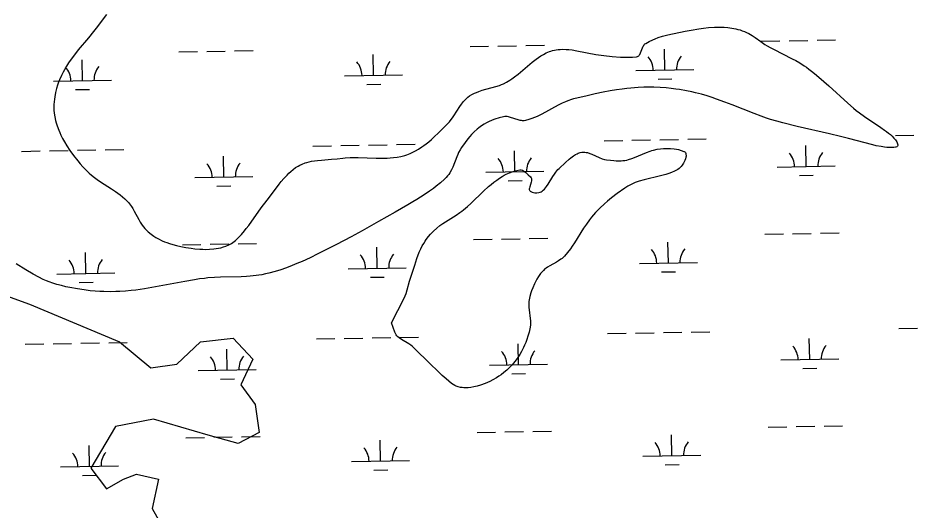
# Model space of a CAD drawing. Extents: x 3957609 to 3995875, y 234277 to 260273.
# Drawn here: x 3962722 to 3964267, y 240997 to 241845 of the extents above; entities that cross this region are included whole.
import ezdxf

# ---------------------------------------------------------------- set-up
doc = ezdxf.new("R2010")
doc.units = 0
doc.layers.add('V-SITE-VEGE', color=7, linetype='Continuous')
doc.layers.add('V-WETL-SWMP', color=7, linetype='Continuous')

msp = doc.modelspace()

# ---------------------------------------------------------------- linework, layer by layer
at = {"layer": 'V-SITE-VEGE'}
for points in [[(3962873.968, 241851.18), (3962856.398, 241827.667), (3962852.11, 241822.164), (3962843.361, 241811.436), (3962825.664, 241790.198), (3962820.677, 241783.958), (3962815.076, 241776.622), (3962808.85, 241767.883), (3962805.092, 241762.094), (3962801.58, 241756.103), (3962799.38, 241752.011), (3962796.64, 241746.453), (3962793.339, 241738.89), (3962791.643, 241734.505), (3962789.884, 241729.455), (3962788.114, 241723.645), (3962786.422, 241716.978), (3962784.94, 241709.366), (3962784.352, 241705.321), (3962783.889, 241701.031), (3962783.586, 241696.488), (3962783.482, 241691.692), (3962783.633, 241686.645), (3962784.1, 241681.36), (3962785.048, 241675.105), (3962786.388, 241668.877), (3962787.485, 241664.738), (3962789.197, 241659.243), (3962791.895, 241651.958), (3962793.638, 241647.822), (3962795.802, 241643.115), (3962798.489, 241637.77), (3962801.821, 241631.71), (3962805.948, 241624.847), (3962811.046, 241617.104), (3962817.317, 241608.387), (3962824.702, 241598.964), (3962828.949, 241593.867), (3962833.602, 241588.503), (3962836.23, 241585.638), (3962838.921, 241582.896), (3962844.473, 241577.739), (3962848.284, 241574.52), (3962853.474, 241570.456), (3962860.538, 241565.369), (3962870.093, 241558.996), (3962882.795, 241550.783), (3962889.887, 241546.013), (3962897.721, 241540.306), (3962901.739, 241537.088), (3962905.882, 241533.486), (3962910.109, 241529.412), (3962912.082, 241527.282), (3962913.929, 241525.056), (3962917.31, 241520.356), (3962919.381, 241517.071), (3962921.982, 241512.545), (3962929.776, 241497.976), (3962932.523, 241493.251), (3962935.969, 241487.992), (3962937.985, 241485.272), (3962940.297, 241482.46), (3962942.978, 241479.576), (3962946.113, 241476.654), (3962950.998, 241472.711), (3962956.021, 241469.164), (3962959.44, 241467.01), (3962964.072, 241464.376), (3962970.37, 241461.269), (3962974.015, 241459.688), (3962978.22, 241458.04), (3962983.067, 241456.346), (3962988.644, 241454.64), (3962995.044, 241452.954), (3963002.368, 241451.33), (3963011.123, 241449.675), (3963020.296, 241448.244)], [(3963614.709, 241774.562), (3963618.529, 241777.278), (3963622.654, 241779.995), (3963627.124, 241782.654), (3963631.986, 241785.177), (3963637.295, 241787.456), (3963640.086, 241788.452), (3963643.013, 241789.334), (3963646.079, 241790.088), (3963649.292, 241790.686), (3963652.675, 241791.098), (3963656.046, 241791.329), (3963659.421, 241791.429), (3963666.19, 241791.268), (3963670.714, 241790.926), (3963676.76, 241790.223), (3963684.833, 241788.947), (3963717.238, 241782.51), (3963726.497, 241781.089), (3963731.433, 241780.546), (3963745.542, 241779.199), (3963759.72, 241778.072), (3963769.174, 241777.689), (3963774.562, 241777.671), (3963780.702, 241777.87), (3963787.688, 241778.437), (3963789.24, 241778.793), (3963790.588, 241779.471), (3963791.378, 241780.081), (3963792.32, 241781.075), (3963793.406, 241782.664), (3963794.622, 241785.158), (3963797.852, 241794.084), (3963799.109, 241796.834), (3963799.894, 241798.169), (3963800.84, 241799.455), (3963802.003, 241800.639), (3963803.441, 241801.651), (3963809.347, 241804.795), (3963815.362, 241807.68), (3963819.432, 241809.448), (3963824.93, 241811.596), (3963832.383, 241814.066), (3963836.702, 241815.26), (3963841.693, 241816.423), (3963871.318, 241822.692), (3963881.427, 241824.654), (3963894.982, 241826.944), (3963902.74, 241828.015), (3963911.592, 241828.967), (3963921.655, 241829.635), (3963926.99, 241829.778), (3963932.647, 241829.754), (3963938.635, 241829.506), (3963944.962, 241828.967), (3963951.63, 241828.062), (3963958.64, 241826.684), (3963962.212, 241825.797), (3963965.862, 241824.746), (3963969.591, 241823.519), (3963973.392, 241822.09), (3963977.265, 241820.437), (3963981.205, 241818.533), (3963983.958, 241817.042), (3963986.641, 241815.444), (3963991.845, 241812.004), (3964001.935, 241804.666), (3964008.716, 241799.922), (3964012.707, 241797.43), (3964017.948, 241794.446), (3964023.275, 241791.581), (3964055.939, 241775.215), (3964062.075, 241771.941), (3964068.964, 241768.004), (3964076.624, 241763.173), (3964080.586, 241760.425), (3964084.715, 241757.332), (3964091.275, 241752.108), (3964097.736, 241746.769), (3964110.42, 241735.816), (3964118.743, 241728.365), (3964151.701, 241698.254), (3964161.224, 241689.801), (3964166.142, 241685.726), (3964171.52, 241681.64), (3964180.555, 241675.281), (3964208.435, 241656.747), (3964215.005, 241652.116), (3964218.302, 241649.667), (3964221.63, 241647.07), (3964224.931, 241644.319), (3964228.126, 241641.411), (3964231.116, 241638.341), (3964233.736, 241635.159), (3964234.877, 241633.506), (3964235.874, 241631.816), (3964236.703, 241630.08), (3964237.332, 241628.304), (3964237.729, 241626.49), (3964237.703, 241625.435), (3964237.312, 241624.532)], [(3963020.296, 241448.244), (3963026.581, 241447.472), (3963035.091, 241446.739), (3963039.989, 241446.499), (3963045.597, 241446.413), (3963051.978, 241446.587), (3963059.194, 241447.183), (3963062.993, 241447.693), (3963066.988, 241448.391), (3963071.176, 241449.327), (3963075.553, 241450.554), (3963080.093, 241452.137), (3963084.775, 241454.161), (3963089.557, 241456.719), (3963091.933, 241458.21), (3963094.311, 241459.875), (3963096.684, 241461.73), (3963099.046, 241463.801), (3963101.376, 241466.1), (3963106.793, 241472.05), (3963111.86, 241478.102), (3963115.073, 241482.181), (3963119.204, 241487.666), (3963124.504, 241495.026), (3963131.404, 241504.867), (3963140.743, 241517.886), (3963151.251, 241531.448), (3963165.169, 241550.396), (3963171.496, 241558.736), (3963175.272, 241563.432), (3963179.8, 241568.713), (3963185.328, 241574.618), (3963188.455, 241577.698), (3963191.953, 241580.92), (3963195.885, 241584.282), (3963200.02, 241587.393), (3963204.286, 241590.07), (3963207.196, 241591.631), (3963211.155, 241593.453), (3963216.558, 241595.473), (3963219.701, 241596.433), (3963223.339, 241597.381), (3963227.547, 241598.289), (3963232.413, 241599.124), (3963238.033, 241599.866), (3963244.515, 241600.505), (3963261.884, 241601.744), (3963271.719, 241602.622), (3963281.193, 241603.824), (3963285.508, 241604.24), (3963294.167, 241604.732), (3963299.96, 241604.846), (3963307.708, 241604.799), (3963338.789, 241603.732), (3963347.652, 241603.613), (3963357.753, 241603.835), (3963363.119, 241604.162), (3963368.824, 241604.707), (3963374.889, 241605.549), (3963381.323, 241606.778), (3963388.149, 241608.518), (3963391.654, 241609.608), (3963397.576, 241611.807), (3963403.276, 241614.378), (3963406.954, 241616.282), (3963411.726, 241619.041), (3963417.87, 241623.065), (3963421.28, 241625.521), (3963425.099, 241628.458), (3963429.374, 241631.956), (3963434.158, 241636.111), (3963439.515, 241641.024), (3963445.536, 241646.789), (3963461.408, 241662.366), (3963464.982, 241666.135), (3963468.257, 241670.163), (3963470.305, 241672.969), (3963472.912, 241676.809), (3963482.837, 241692.499), (3963485.81, 241696.81), (3963489.454, 241701.485), (3963491.539, 241703.84), (3963493.894, 241706.22), (3963496.579, 241708.592), (3963499.663, 241710.904), (3963503.964, 241713.558), (3963508.463, 241715.838), (3963511.556, 241717.179), (3963515.773, 241718.781), (3963521.525, 241720.653), (3963544.92, 241727.065), (3963551.369, 241729.189), (3963554.705, 241730.479), (3963558.168, 241732.009), (3963563.673, 241734.884), (3963569.062, 241738.177), (3963572.598, 241740.569), (3963577.26, 241743.965), (3963583.391, 241748.78), (3963607.656, 241769.123), (3963614.709, 241774.562)], [(3964237.312, 241624.532), (3964236.859, 241624.014), (3964236.038, 241623.422), (3964234.58, 241622.797), (3964233.576, 241622.521), (3964230.666, 241622.068), (3964226.052, 241621.908), (3964222.9, 241622.019), (3964219.078, 241622.308), (3964214.54, 241622.818), (3964209.305, 241623.579), (3964200.62, 241625.193), (3964194.975, 241626.49), (3964152.809, 241637.688), (3964138.721, 241641.262), (3964120.182, 241645.665), (3964064.417, 241658.492), (3964039.71, 241664.476), (3964029.063, 241667.355), (3964018.542, 241670.577), (3964011.589, 241672.883), (3964002.377, 241676.127), (3963990.169, 241680.686), (3963952.298, 241695.626), (3963939.815, 241700.418), (3963925.385, 241705.639), (3963917.594, 241708.26), (3963909.2, 241710.904), (3963899.25, 241713.757), (3963889.272, 241716.313), (3963882.606, 241717.851), (3963873.706, 241719.702), (3963861.815, 241721.818), (3963855.014, 241722.848), (3963847.237, 241723.87), (3963838.349, 241724.835), (3963828.193, 241725.676), (3963817.633, 241726.184), (3963807.049, 241726.266), (3963799.984, 241726.1), (3963790.551, 241725.623), (3963777.96, 241724.572), (3963770.761, 241723.778), (3963762.53, 241722.717), (3963753.121, 241721.316), (3963742.371, 241719.508), (3963730.096, 241717.206), (3963716.087, 241714.332), (3963700.115, 241710.83), (3963681.929, 241706.683), (3963678.668, 241705.868), (3963675.447, 241704.93), (3963669.106, 241702.735), (3963664.953, 241701.061), (3963659.489, 241698.612), (3963652.311, 241695.048), (3963624.159, 241679.674), (3963616.065, 241675.695), (3963611.703, 241673.774), (3963607.003, 241671.916), (3963601.924, 241670.196), (3963596.423, 241668.697), (3963593.779, 241668.293), (3963591.106, 241668.277), (3963589.308, 241668.449), (3963586.896, 241668.871), (3963583.654, 241669.698), (3963570.565, 241674.034), (3963566.835, 241674.933), (3963564.855, 241675.242), (3963562.756, 241675.408), (3963560.525, 241675.363), (3963558.168, 241675.027), (3963550.783, 241673.245), (3963543.529, 241671.019), (3963538.774, 241669.258), (3963532.544, 241666.528), (3963529.046, 241664.748), (3963525.105, 241662.516), (3963520.686, 241659.679), (3963515.746, 241656.044), (3963513.163, 241653.925), (3963508.005, 241649.241), (3963503.325, 241644.438), (3963500.421, 241641.172), (3963496.759, 241636.732), (3963492.135, 241630.655), (3963486.161, 241622.269), (3963483.388, 241617.89), (3963480.955, 241613.288), (3963479.482, 241610.128), (3963477.651, 241605.829), (3963470.755, 241588.421), (3963468.558, 241583.619), (3963465.715, 241578.355), (3963464.016, 241575.677), (3963462.029, 241572.936), (3963459.688, 241570.163), (3963456.909, 241567.401), (3963449.759, 241561.183), (3963442.44, 241555.274)], [(3963588.694, 241583.316), (3963590.832, 241582.724), (3963592.677, 241581.864), (3963594.272, 241580.895), (3963597.027, 241578.806), (3963601.062, 241575.089), (3963604.988, 241571.21), (3963605.971, 241569.969), (3963606.538, 241568.668), (3963606.794, 241567.354), (3963606.827, 241566.049), (3963606.708, 241564.773), (3963606.167, 241562.285), (3963603.56, 241554.529), (3963602.972, 241552.227), (3963602.778, 241550.634), (3963602.815, 241549.532), (3963602.966, 241548.766), (3963603.417, 241547.723), (3963604.177, 241546.829), (3963605.215, 241546.044), (3963606.329, 241545.424), (3963607.482, 241544.944), (3963609.864, 241544.295), (3963612.125, 241543.992), (3963614.183, 241543.929), (3963616.01, 241544.021), (3963619.17, 241544.508), (3963621.427, 241545.141), (3963623.014, 241545.762), (3963625.154, 241546.923), (3963626.922, 241548.35), (3963628.916, 241550.486), (3963632.39, 241554.82), (3963635.216, 241558.883), (3963643.5, 241572.103), (3963646.302, 241576.338), (3963648.526, 241579.435), (3963652.137, 241583.873), (3963654.092, 241585.972), (3963664.906, 241596.167), (3963671.607, 241602.192), (3963674.173, 241604.299), (3963678.765, 241607.662), (3963682.306, 241609.835), (3963685.019, 241611.226), (3963687.094, 241612.115), (3963690.272, 241613.176), (3963693.539, 241613.876), (3963696.122, 241614.097), (3963698.548, 241614.011), (3963700.828, 241613.71), (3963702.972, 241613.249), (3963706.994, 241612.008), (3963710.531, 241610.609), (3963723.036, 241604.863), (3963728.578, 241602.671), (3963732.168, 241601.608), (3963735.781, 241600.922), (3963742.873, 241600.05), (3963748.245, 241599.509), (3963752.28, 241599.227), (3963758.295, 241599.087), (3963761.268, 241599.179), (3963764.215, 241599.399), (3963767.609, 241599.853), (3963770.767, 241600.482), (3963773.71, 241601.23), (3963779.186, 241602.97), (3963783.946, 241604.779), (3963804.586, 241613.653), (3963810.787, 241615.928), (3963813.898, 241616.882), (3963817.021, 241617.685), (3963823.337, 241618.943), (3963829.067, 241619.76), (3963834.183, 241620.235), (3963838.703, 241620.448), (3963842.668, 241620.464), (3963846.129, 241620.346), (3963852.124, 241619.809), (3963856.535, 241619.119), (3963859.775, 241618.429), (3963864.498, 241617.099), (3963869.016, 241615.4), (3963869.878, 241614.955), (3963870.601, 241614.431), (3963871.701, 241613.182), (3963872.397, 241611.76), (3963872.77, 241610.235), (3963872.893, 241608.664), (3963872.823, 241607.087), (3963872.604, 241605.532), (3963871.83, 241602.481), (3963870.808, 241599.726), (3963869.687, 241597.314), (3963868.557, 241595.233), (3963866.308, 241591.764), (3963864.447, 241589.388), (3963862.984, 241587.778), (3963860.727, 241585.716)], [(3963602.454, 241342.02), (3963604.545, 241326.992), (3963604.848, 241323.252), (3963604.934, 241320.457), (3963604.773, 241316.291), (3963604.177, 241312.158), (3963602.309, 241303.93), (3963600.392, 241296.886), (3963598.461, 241290.833), (3963596.554, 241285.61), (3963594.698, 241281.09), (3963592.925, 241277.174), (3963589.447, 241270.392), (3963586.504, 241265.355), (3963584.098, 241261.604), (3963580.141, 241256.008), (3963575.74, 241250.444), (3963572.629, 241246.856), (3963569.658, 241243.669), (3963566.819, 241240.841), (3963564.116, 241238.316), (3963558.938, 241233.902), (3963554.287, 241230.365), (3963550.132, 241227.502), (3963546.429, 241225.163), (3963539.806, 241221.414), (3963534.719, 241218.866), (3963526.903, 241215.415), (3963518.873, 241212.349), (3963512.932, 241210.481), (3963507.218, 241209.128), (3963502.061, 241208.272), (3963497.492, 241207.819), (3963493.494, 241207.676), (3963490.025, 241207.77), (3963487.031, 241208.028), (3963484.457, 241208.399), (3963480.082, 241209.396), (3963476.945, 241210.455), (3963474.686, 241211.436), (3963471.474, 241213.215), (3963468.505, 241215.397), (3963459.494, 241223.171), (3963452.887, 241229.102), (3963443.159, 241238.158), (3963433.57, 241247.397), (3963402.7, 241277.873), (3963400.788, 241279.589), (3963398.858, 241281.092), (3963394.973, 241283.693), (3963382.472, 241291.087), (3963378.802, 241293.683), (3963376.326, 241295.826), (3963374.669, 241297.577), (3963373.557, 241298.984), (3963372.126, 241301.263), (3963371.016, 241303.778), (3963365.335, 241319.787), (3963387.265, 241362.447), (3963389.137, 241366.504), (3963390.523, 241370.16), (3963392.536, 241376.722), (3963396.368, 241391.779), (3963397.824, 241396.731), (3963405.248, 241419.279), (3963409.156, 241430.498), (3963413.262, 241441.684), (3963415.75, 241447.57), (3963418.284, 241452.549), (3963420.752, 241456.774), (3963423.092, 241460.37), (3963425.271, 241463.438), (3963429.351, 241468.63), (3963432.62, 241472.373), (3963437.815, 241477.747), (3963443.32, 241482.826), (3963448.848, 241487.338), (3963453.862, 241490.998), (3963462.883, 241496.96), (3963476.547, 241505.553), (3963483.211, 241510.026), (3963486.458, 241512.377), (3963489.626, 241514.826), (3963496.265, 241520.403), (3963501.871, 241525.464), (3963524.049, 241546.79), (3963532.55, 241554.541), (3963537, 241558.34), (3963541.62, 241562.064), (3963546.874, 241565.998), (3963551.627, 241569.258), (3963555.881, 241571.937), (3963559.657, 241574.12), (3963562.991, 241575.89), (3963568.865, 241578.628), (3963573.274, 241580.342), (3963576.57, 241581.415), (3963581.472, 241582.652), (3963586.302, 241583.4), (3963587.541, 241583.437), (3963588.694, 241583.316)], [(3963860.727, 241585.716), (3963858.456, 241584.164), (3963853.107, 241581.417), (3963847.93, 241579.173), (3963842.947, 241577.315), (3963838.189, 241575.757), (3963829.09, 241573.197), (3963800.803, 241566.35), (3963791.937, 241563.776), (3963785.47, 241561.515), (3963780.751, 241559.579), (3963777.298, 241557.97), (3963772.276, 241555.262), (3963767.466, 241552.162), (3963754.254, 241542.618), (3963744.495, 241535.143), (3963737.333, 241529.306), (3963732.076, 241524.778), (3963724.421, 241517.704), (3963720.712, 241514.03), (3963717.097, 241510.255), (3963713.216, 241505.903), (3963709.749, 241501.689), (3963706.63, 241497.634), (3963701.065, 241489.812), (3963696.425, 241482.8), (3963680.747, 241457.974), (3963676.704, 241451.922), (3963673.579, 241447.478), (3963668.684, 241441.006), (3963663.478, 241434.827), (3963661.443, 241432.743), (3963659.395, 241430.955), (3963657.369, 241429.398), (3963653.347, 241426.738), (3963649.648, 241424.598), (3963637.969, 241418.235), (3963634.313, 241415.97), (3963631.665, 241414.116), (3963629.75, 241412.617), (3963627.016, 241410.155), (3963624.485, 241407.399), (3963622.31, 241404.677), (3963618.57, 241399.454), (3963615.637, 241394.762), (3963613.319, 241390.574), (3963611.469, 241386.847), (3963608.613, 241380.193), (3963606.765, 241375.102), (3963605.532, 241371.233), (3963603.914, 241365.355), (3963602.548, 241359.398), (3963602.073, 241356.491), (3963601.836, 241353.751), (3963601.774, 241351.169), (3963601.995, 241346.299), (3963602.454, 241342.02)], [(3963442.44, 241555.274), (3963437.469, 241551.49), (3963430.746, 241546.62), (3963421.62, 241540.39), (3963409.213, 241532.478), (3963402.025, 241528.112), (3963393.736, 241523.221), (3963371.401, 241510.419), (3963343.085, 241494.373), (3963314.77, 241478.608), (3963295.809, 241468.277), (3963270.326, 241454.767), (3963255.615, 241447.187), (3963238.639, 241438.665), (3963225.067, 241432.081), (3963211.397, 241425.788), (3963202.211, 241421.806), (3963189.86, 241416.832), (3963182.739, 241414.188), (3963174.537, 241411.364), (3963165.073, 241408.423), (3963154.124, 241405.474), (3963148.224, 241404.097), (3963141.882, 241402.791), (3963136.927, 241401.918), (3963131.961, 241401.185), (3963121.991, 241400.085), (3963115.323, 241399.581), (3963106.414, 241399.127), (3963070.73, 241398.316), (3963060.57, 241397.918), (3963049.009, 241397.105), (3963042.873, 241396.46), (3963034.38, 241395.365), (3963025.893, 241394.119), (3963008.929, 241391.281), (3962952.431, 241380.656), (3962939.515, 241378.477), (3962924.744, 241376.32), (3962916.862, 241375.36), (3962906.927, 241374.397), (3962896.953, 241373.75), (3962890.289, 241373.492), (3962881.38, 241373.359), (3962869.481, 241373.557), (3962862.674, 241373.861), (3962854.891, 241374.377), (3962845.997, 241375.182), (3962835.837, 241376.384), (3962824.245, 241378.122), (3962811.033, 241380.578), (3962804.011, 241382.087), (3962796.54, 241383.853), (3962788.599, 241385.909), (3962781.841, 241387.951), (3962775.246, 241390.349), (3962770.929, 241392.121), (3962765.26, 241394.676), (3962757.843, 241398.381), (3962748.147, 241403.716), (3962735.452, 241411.286), (3962718.662, 241421.513)], [(3962595.082, 241404.9), (3962741.344, 241352.142), (3962896.609, 241286.72), (3962950.613, 241242.404), (3962995.617, 241248.734), (3963036.121, 241286.72), (3963092.375, 241293.055), (3963126.128, 241257.176), (3963105.878, 241212.857), (3963130.63, 241179.092), (3963137.38, 241130.554), (3963101.376, 241111.561), (3963049.621, 241126.333), (3962955.114, 241153.768), (3962889.859, 241141.105), (3962847.105, 241069.354), (3962874.106, 241033.477), (3962903.359, 241050.361), (3962925.861, 241058.8), (3962964.113, 241050.361), (3962952.865, 240999.711), (3962995.617, 240923.739)]]:
    msp.add_lwpolyline(points, dxfattribs=at)
at = {"layer": 'V-WETL-SWMP'}
for p, q in [((3964002.535, 241805.164), (3964034.529, 241805.746)), ((3964050.527, 241806.037), (3964082.521, 241806.619)), ((3964098.519, 241806.91), (3964130.513, 241807.491)), ((3962998.885, 241786.915), (3963030.879, 241787.497)), ((3963046.877, 241787.788), (3963078.871, 241788.369)), ((3963094.869, 241788.66), (3963126.863, 241789.242)), ((3963500.71, 241796.04), (3963532.704, 241796.621)), ((3963548.702, 241796.912), (3963580.696, 241797.494)), ((3963596.694, 241797.785), (3963628.688, 241798.367)), ((3963836.342, 241755.705), (3963835.688, 241791.699)), ((3962832.692, 241737.455), (3962832.038, 241773.449)), ((3963334.517, 241746.58), (3963333.863, 241782.574)), ((3963786.351, 241754.796), (3963886.334, 241756.614)), ((3962782.701, 241736.546), (3962882.684, 241738.364)), ((3963284.526, 241745.671), (3963384.509, 241747.489)), ((3963824.625, 241740.058), (3963848.621, 241740.494)), ((3962820.975, 241721.809), (3962844.971, 241722.245)), ((3963322.8, 241730.933), (3963346.796, 241731.37)), ((3963731.699, 241633.711), (3963763.694, 241634.293)), ((3963779.691, 241634.584), (3963811.686, 241635.166)), ((3963827.683, 241635.456), (3963859.678, 241636.038)), ((3963875.675, 241636.329), (3963907.67, 241636.911)), ((3964233.524, 241642.836), (3964265.519, 241643.418)), ((3962728.049, 241615.462), (3962760.044, 241616.043)), ((3962776.041, 241616.334), (3962808.036, 241616.916)), ((3962824.033, 241617.207), (3962856.028, 241617.789)), ((3962872.025, 241618.08), (3962904.02, 241618.661)), ((3963229.874, 241624.586), (3963261.869, 241625.168)), ((3963277.866, 241625.459), (3963309.861, 241626.041)), ((3963325.858, 241626.332), (3963357.853, 241626.914)), ((3963373.85, 241627.204), (3963405.845, 241627.786)), ((3963578.055, 241580.167), (3963577.4, 241616.161)), ((3964079.88, 241589.292), (3964079.226, 241625.286)), ((3963076.23, 241571.042), (3963075.575, 241607.036)), ((3964029.888, 241588.383), (3964129.872, 241590.201)), ((3963026.238, 241570.133), (3963126.222, 241571.951)), ((3963528.063, 241579.258), (3963628.047, 241581.076)), ((3964068.163, 241573.645), (3964092.159, 241574.082)), ((3963064.512, 241555.396), (3963088.508, 241555.832)), ((3963566.337, 241564.52), (3963590.334, 241564.957)), ((3964104.567, 241474.29), (3964136.562, 241474.871)), ((3963506.758, 241463.42), (3963538.752, 241464.001)), ((3963554.75, 241464.292), (3963586.744, 241464.874)), ((3963602.742, 241465.165), (3963634.737, 241465.747)), ((3963842.39, 241423.085), (3963841.736, 241459.079)), ((3964008.583, 241472.544), (3964040.577, 241473.126)), ((3964056.575, 241473.417), (3964088.569, 241473.999)), ((3963004.933, 241454.295), (3963036.927, 241454.877)), ((3963052.925, 241455.168), (3963084.919, 241455.749)), ((3963100.917, 241456.04), (3963132.911, 241456.622)), ((3963340.565, 241413.96), (3963339.911, 241449.954)), ((3962838.74, 241404.835), (3962838.086, 241440.829)), ((3963290.574, 241413.051), (3963390.557, 241414.869)), ((3963792.399, 241422.176), (3963892.382, 241423.994)), ((3962788.749, 241403.926), (3962888.732, 241405.744)), ((3963328.848, 241398.313), (3963352.844, 241398.75)), ((3963830.673, 241407.438), (3963854.669, 241407.874)), ((3962827.023, 241389.189), (3962851.019, 241389.625)), ((3963881.723, 241303.709), (3963913.718, 241304.291)), ((3964239.572, 241310.216), (3964271.567, 241310.798)), ((3963235.922, 241291.966), (3963267.917, 241292.548)), ((3963283.914, 241292.839), (3963315.909, 241293.421)), ((3963331.906, 241293.712), (3963363.901, 241294.293)), ((3963379.898, 241294.584), (3963411.893, 241295.166)), ((3963737.747, 241301.091), (3963769.742, 241301.673)), ((3963785.739, 241301.964), (3963817.734, 241302.546)), ((3963833.731, 241302.836), (3963865.726, 241303.418)), ((3964085.928, 241256.672), (3964085.274, 241292.666)), ((3962734.097, 241282.842), (3962766.092, 241283.423)), ((3962782.089, 241283.714), (3962814.084, 241284.296)), ((3962830.081, 241284.587), (3962862.076, 241285.169)), ((3962878.073, 241285.46), (3962910.068, 241286.041)), ((3963082.278, 241238.422), (3963081.623, 241274.416)), ((3963584.103, 241247.547), (3963583.449, 241283.541)), ((3963534.111, 241246.638), (3963634.095, 241248.456)), ((3964035.936, 241255.763), (3964135.92, 241257.581)), ((3963032.286, 241237.513), (3963132.27, 241239.331)), ((3963572.386, 241231.9), (3963596.382, 241232.337)), ((3964074.211, 241241.025), (3964098.207, 241241.461)), ((3963070.56, 241222.776), (3963094.557, 241223.212)), ((3964014.631, 241139.924), (3964046.625, 241140.506)), ((3964062.623, 241140.797), (3964094.618, 241141.379)), ((3964110.615, 241141.67), (3964142.61, 241142.251)), ((3963010.981, 241121.675), (3963042.975, 241122.257)), ((3963058.973, 241122.547), (3963090.967, 241123.129)), ((3963106.965, 241123.42), (3963138.96, 241124.002)), ((3963512.806, 241130.8), (3963544.8, 241131.381)), ((3963560.798, 241131.672), (3963592.792, 241132.254)), ((3963608.79, 241132.545), (3963640.785, 241133.127)), ((3963848.438, 241090.465), (3963847.784, 241126.459)), ((3962844.788, 241072.215), (3962844.134, 241108.209)), ((3963346.613, 241081.34), (3963345.959, 241117.334)), ((3963798.447, 241089.556), (3963898.43, 241091.374)), ((3962794.797, 241071.306), (3962894.78, 241073.124)), ((3963296.622, 241080.431), (3963396.605, 241082.249)), ((3963836.721, 241074.818), (3963860.717, 241075.254)), ((3962833.071, 241056.569), (3962857.067, 241057.005)), ((3963334.896, 241065.693), (3963358.892, 241066.13))]:
    msp.add_line(p, q, dxfattribs=at)
for centre, start, end in [((3963279.275, 241746.05), 0.269879, 41.813537), ((3963389.742, 241748.059), 140.269876, 181.813534), ((3963781.1, 241755.175), 0.269879, 41.813537), ((3963891.568, 241757.184), 140.269876, 181.813534), ((3962777.45, 241736.926), 0.269879, 41.813537), ((3962887.917, 241738.934), 140.269876, 181.813534), ((3963522.813, 241579.637), 0.269879, 41.813537), ((3963633.28, 241581.646), 140.269876, 181.813534), ((3964024.638, 241588.762), 0.269879, 41.813537), ((3964135.105, 241590.771), 140.269876, 181.813534), ((3963020.987, 241570.513), 0.269879, 41.813537), ((3963131.455, 241572.521), 140.269876, 181.813534), ((3963787.148, 241422.555), 0.269879, 41.813537), ((3963897.616, 241424.564), 140.269876, 181.813534), ((3962893.965, 241406.314), 140.269876, 181.813534), ((3963285.323, 241413.43), 0.269879, 41.813537), ((3963395.791, 241415.439), 140.269876, 181.813534), ((3962783.498, 241404.306), 0.269879, 41.813537), ((3964030.686, 241256.142), 0.269879, 41.813537), ((3964141.153, 241258.151), 140.269876, 181.813534), ((3963027.036, 241237.893), 0.269879, 41.813537), ((3963137.503, 241239.901), 140.269876, 181.813534), ((3963528.861, 241247.017), 0.269879, 41.813537), ((3963639.328, 241249.026), 140.269876, 181.813534), ((3963291.371, 241080.81), 0.269879, 41.813537), ((3963401.839, 241082.819), 140.269876, 181.813534), ((3963793.196, 241089.935), 0.269879, 41.813537), ((3963903.664, 241091.944), 140.269876, 181.813534), ((3962789.546, 241071.686), 0.269879, 41.813537), ((3962900.014, 241073.694), 140.269876, 181.813534)]:
    msp.add_arc(centre, 35.246, start, end, dxfattribs=at)

doc.saveas('drawing.dxf')
